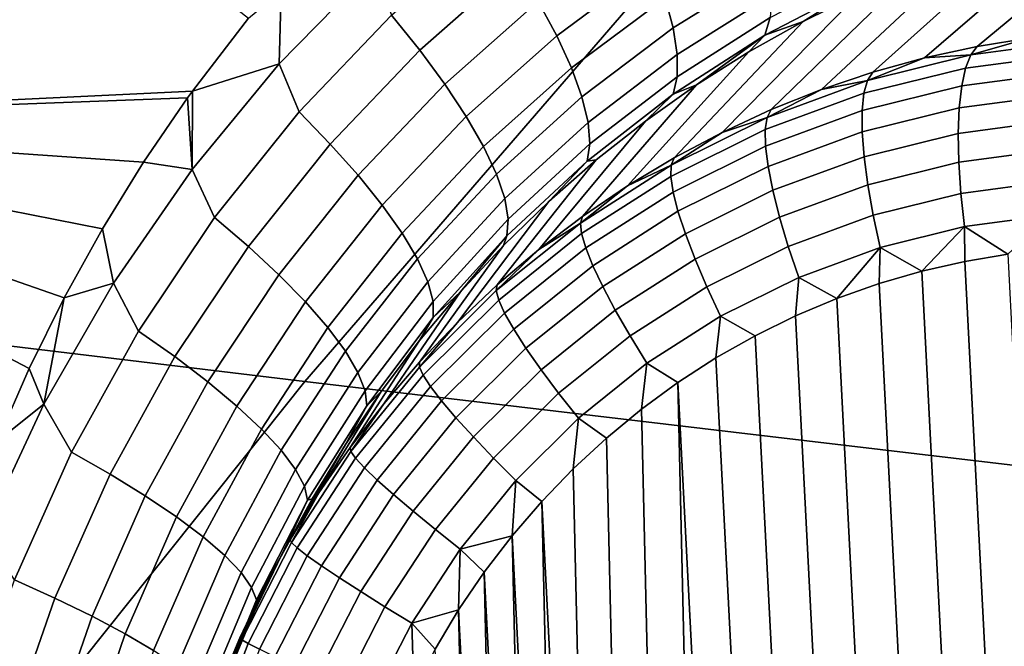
# Model space of a CAD drawing. Header units: metres. Extents: x -240 to 45, y -77 to 27.
# Tile 265 of 656: x -218.178 to -217.367, y 13.429 to 13.945. Entities that reach past the tile are written whole.
import ezdxf

# ---------------------------------------------------------------- set-up
doc = ezdxf.new("R2010")
doc.units = ezdxf.units.M
doc.layers.add('solid_102011X2', color=7, linetype='CONTINUOUS')

msp = doc.modelspace()

# ---------------------------------------------------------------- linework, layer by layer
at = {"layer": 'solid_102011X2'}
for points in [[(-217.487991, 14.173695, 299.772614), (-218.859329, 14.346609, 298.103455), (-219.322845, 13.813001, 298.423248), (-217.943192, 13.646745, 300.092407)], [(-218.035934, 13.886014, 272.793152), (-218.55867, 13.861031, 272.916779), (-218.465958, 14.318015, 272.80954), (-217.989609, 13.946215, 272.77301)], [(-216.104492, 14.002638, 301.431458), (-217.487991, 14.173695, 299.772614), (-217.943192, 13.646745, 300.092407), (-216.551743, 13.482321, 301.750885)], [(-217.195923, 14.049388, 272.252197), (-217.34581, 13.929866, 271.585327), (-217.389465, 13.922812, 271.595856), (-217.245972, 14.041774, 272.266174)], [(-217.245972, 14.041774, 272.266174), (-217.389465, 13.922812, 271.595856), (-217.432755, 13.913347, 271.60611), (-217.295563, 14.031638, 272.280762)], [(-217.295563, 14.031638, 272.280762), (-217.432755, 13.913347, 271.60611), (-217.47554, 13.901496, 271.615997), (-217.344589, 14.018985, 272.295929)], [(-217.769318, 13.98979, 272.68399), (-217.848663, 13.91978, 272.716339), (-217.872009, 13.948502, 272.731842), (-217.790115, 14.020617, 272.699036)], [(-217.656357, 13.990657, 272.608521), (-217.73584, 13.931539, 272.640411), (-217.751114, 13.959919, 272.664307), (-217.669205, 14.020558, 272.631989)], [(-217.344589, 14.018985, 272.295929), (-217.47554, 13.901496, 271.615997), (-217.51767, 13.887295, 271.625519), (-217.392944, 14.003824, 272.311584)], [(-217.560226, 13.98767, 272.51947), (-217.639847, 13.937995, 272.550507), (-217.646515, 13.962971, 272.581207), (-217.564896, 14.013525, 272.549805)], [(-217.392944, 14.003824, 272.311584), (-217.51767, 13.887295, 271.625519), (-217.559067, 13.870786, 271.634644), (-217.440521, 13.986168, 272.327698)], [(-217.646515, 13.962971, 272.581207), (-217.723755, 13.905156, 272.612701), (-217.73584, 13.931539, 272.640411), (-217.656357, 13.990657, 272.608521)], [(-217.886475, 13.988057, 272.738007), (-217.872009, 13.948502, 272.731842), (-217.948074, 13.868835, 272.763702), (-217.964493, 13.908412, 272.769867)], [(-217.962692, 13.968606, 272.763092), (-217.886475, 13.988057, 272.738007), (-217.964493, 13.908412, 272.769867)], [(-217.751114, 13.959919, 272.664307), (-217.828003, 13.891853, 272.696259), (-217.848663, 13.91978, 272.716339), (-217.769318, 13.98979, 272.68399)], [(-217.558578, 13.965208, 272.486267), (-217.63649, 13.916177, 272.516998), (-217.639847, 13.937995, 272.550507), (-217.560226, 13.98767, 272.51947)], [(-217.440521, 13.986168, 272.327698), (-217.559067, 13.870786, 271.634644), (-217.599564, 13.852015, 271.643341), (-217.487198, 13.966037, 272.344208)], [(-217.484741, 13.973486, 272.383759), (-217.564331, 13.932, 272.413635), (-217.559952, 13.94654, 272.450775), (-217.479446, 13.988091, 272.420746)], [(-217.964493, 13.908412, 272.769867), (-218.035934, 13.886014, 272.793152), (-217.989609, 13.946215, 272.77301), (-217.962692, 13.968606, 272.763092)], [(-217.484741, 13.973486, 272.383759), (-217.532883, 13.943454, 272.361084), (-217.564331, 13.932, 272.413635)], [(-217.484741, 13.973486, 272.383759), (-217.487198, 13.966037, 272.344208), (-217.532883, 13.943454, 272.361084)], [(-217.73584, 13.931539, 272.640411), (-217.810379, 13.865221, 272.671967), (-217.828003, 13.891853, 272.696259), (-217.751114, 13.959919, 272.664307)], [(-217.639847, 13.937995, 272.550507), (-217.715103, 13.881246, 272.581665), (-217.723755, 13.905156, 272.612701), (-217.646515, 13.962971, 272.581207)], [(-217.487198, 13.966037, 272.344208), (-217.599564, 13.852015, 271.643341), (-217.639069, 13.83104, 271.651581), (-217.532883, 13.943454, 272.361084)], [(-217.559952, 13.94654, 272.450775), (-217.63649, 13.897905, 272.481262), (-217.63649, 13.916177, 272.516998), (-217.558578, 13.965208, 272.486267)], [(-217.848663, 13.91978, 272.716339), (-217.922348, 13.842448, 272.747833), (-217.948074, 13.868835, 272.763702), (-217.872009, 13.948502, 272.731842)], [(-217.532883, 13.943454, 272.361084), (-217.639069, 13.83104, 271.651581), (-217.67746, 13.807922, 271.659332), (-217.577454, 13.91845, 272.378235)], [(-217.564331, 13.932, 272.413635), (-217.639862, 13.883508, 272.44397), (-217.63649, 13.897905, 272.481262), (-217.559952, 13.94654, 272.450775)], [(-217.564331, 13.932, 272.413635), (-217.532883, 13.943454, 272.361084), (-217.577454, 13.91845, 272.378235)], [(-217.63649, 13.916177, 272.516998), (-217.710007, 13.860232, 272.547852), (-217.715103, 13.881246, 272.581665), (-217.639847, 13.937995, 272.550507)], [(-217.308182, 13.927393, 271.546997), (-217.394791, 13.915852, 271.568146), (-217.34581, 13.929866, 271.585327), (-217.30188, 13.934486, 271.574463)], [(-217.723755, 13.905156, 272.612701), (-217.796127, 13.840361, 272.64389), (-217.810379, 13.865221, 272.671967), (-217.73584, 13.931539, 272.640411)], [(-217.564331, 13.932, 272.413635), (-217.620804, 13.891068, 272.395599), (-217.639862, 13.883508, 272.44397)], [(-217.564331, 13.932, 272.413635), (-217.577454, 13.91845, 272.378235), (-217.620804, 13.891068, 272.395599)], [(-217.394791, 13.915852, 271.568146), (-217.308182, 13.927393, 271.546997), (-217.313873, 13.916289, 271.520721), (-217.399078, 13.904934, 271.541534)], [(-217.394791, 13.915852, 271.568146), (-217.389465, 13.922812, 271.595856), (-217.34581, 13.929866, 271.585327)], [(-217.828003, 13.891853, 272.696259), (-217.899353, 13.816698, 272.727386), (-217.922348, 13.842448, 272.747833), (-217.848663, 13.91978, 272.716339)], [(-217.577454, 13.91845, 272.378235), (-217.67746, 13.807922, 271.659332), (-217.714615, 13.782728, 271.666595), (-217.620804, 13.891068, 272.395599)], [(-217.394791, 13.915852, 271.568146), (-217.432755, 13.913347, 271.60611), (-217.389465, 13.922812, 271.595856)], [(-217.63649, 13.897905, 272.481262), (-217.708588, 13.842494, 272.511902), (-217.710007, 13.860232, 272.547852), (-217.63649, 13.916177, 272.516998)], [(-217.479874, 13.894775, 271.588074), (-217.394791, 13.915852, 271.568146), (-217.399078, 13.904934, 271.541534), (-217.482788, 13.884199, 271.561127)], [(-217.479874, 13.894775, 271.588074), (-217.432755, 13.913347, 271.60611), (-217.394791, 13.915852, 271.568146)], [(-217.479874, 13.894775, 271.588074), (-217.47554, 13.901496, 271.615997), (-217.432755, 13.913347, 271.60611)], [(-217.399078, 13.904934, 271.541534), (-217.313873, 13.916289, 271.520721), (-217.318848, 13.901415, 271.496216), (-217.402267, 13.890296, 271.516602)], [(-218.036194, 13.821571, 272.800385), (-218.035934, 13.886014, 272.793152), (-217.964493, 13.908412, 272.769867)], [(-217.964493, 13.908412, 272.769867), (-217.948074, 13.868835, 272.763702), (-218.017715, 13.781996, 272.794159), (-218.036194, 13.821571, 272.800385)], [(-217.715103, 13.881246, 272.581665), (-217.785492, 13.817716, 272.612518), (-217.796127, 13.840361, 272.64389), (-217.723755, 13.905156, 272.612701)], [(-217.479874, 13.894775, 271.588074), (-217.51767, 13.887295, 271.625519), (-217.47554, 13.901496, 271.615997)], [(-217.482788, 13.884199, 271.561127), (-217.399078, 13.904934, 271.541534), (-217.402267, 13.890296, 271.516602), (-217.484222, 13.869994, 271.535767)], [(-217.402267, 13.890296, 271.516602), (-217.318848, 13.901415, 271.496216), (-217.322968, 13.883084, 271.473999), (-217.404266, 13.872248, 271.493866)], [(-217.639862, 13.883508, 272.44397), (-217.710861, 13.828347, 272.474426), (-217.708588, 13.842494, 272.511902), (-217.63649, 13.897905, 272.481262)], [(-217.562439, 13.864413, 271.606506), (-217.479874, 13.894775, 271.588074), (-217.482788, 13.884199, 271.561127), (-217.564026, 13.854329, 271.579254)], [(-217.562439, 13.864413, 271.606506), (-217.51767, 13.887295, 271.625519), (-217.479874, 13.894775, 271.588074)], [(-218.035934, 13.886014, 272.793152), (-218.039948, 13.880439, 272.794952), (-218.55867, 13.861031, 272.916779)], [(-218.036194, 13.821571, 272.800385), (-218.039948, 13.880439, 272.794952), (-218.035934, 13.886014, 272.793152)], [(-217.810379, 13.865221, 272.671967), (-217.879486, 13.792045, 272.702728), (-217.899353, 13.816698, 272.727386), (-217.828003, 13.891853, 272.696259)], [(-217.620804, 13.891068, 272.395599), (-217.714615, 13.782728, 271.666595), (-217.750443, 13.755533, 271.673309), (-217.662827, 13.861355, 272.413116)], [(-217.639862, 13.883508, 272.44397), (-217.620804, 13.891068, 272.395599), (-217.662827, 13.861355, 272.413116)], [(-217.562439, 13.864413, 271.606506), (-217.559067, 13.870786, 271.634644), (-217.51767, 13.887295, 271.625519)], [(-217.484222, 13.869994, 271.535767), (-217.402267, 13.890296, 271.516602), (-217.404266, 13.872248, 271.493866), (-217.484146, 13.85246, 271.512573)], [(-218.039948, 13.880439, 272.794952), (-218.076202, 13.827373, 272.811218), (-218.55867, 13.861031, 272.916779)], [(-218.036194, 13.821571, 272.800385), (-218.076202, 13.827373, 272.811218), (-218.039948, 13.880439, 272.794952)], [(-217.710007, 13.860232, 272.547852), (-217.778671, 13.797692, 272.5784), (-217.785492, 13.817716, 272.612518), (-217.715103, 13.881246, 272.581665)], [(-217.710861, 13.828347, 272.474426), (-217.639862, 13.883508, 272.44397), (-217.662827, 13.861355, 272.413116), (-217.703384, 13.829382, 272.430634)], [(-217.564026, 13.854329, 271.579254), (-217.482788, 13.884199, 271.561127), (-217.484222, 13.869994, 271.535767), (-217.563766, 13.840747, 271.553528)], [(-217.404266, 13.872248, 271.493866), (-217.322968, 13.883084, 271.473999), (-217.326157, 13.861685, 271.454559), (-217.40506, 13.85117, 271.473846)], [(-217.562439, 13.864413, 271.606506), (-217.599564, 13.852015, 271.643341), (-217.559067, 13.870786, 271.634644)], [(-217.563766, 13.840747, 271.553528), (-217.484222, 13.869994, 271.535767), (-217.484146, 13.85246, 271.512573), (-217.561676, 13.823954, 271.529846)], [(-217.484146, 13.85246, 271.512573), (-217.404266, 13.872248, 271.493866), (-217.40506, 13.85117, 271.473846), (-217.482574, 13.831968, 271.491974)], [(-218.170456, 13.657556, 272.855865), (-218.196838, 13.597808, 272.86911), (-218.55867, 13.861031, 272.916779)], [(-218.141525, 13.715792, 272.841766), (-218.170456, 13.657556, 272.855865), (-218.55867, 13.861031, 272.916779)], [(-218.110062, 13.772481, 272.826843), (-218.141525, 13.715792, 272.841766), (-218.55867, 13.861031, 272.916779)], [(-218.076202, 13.827373, 272.811218), (-218.110062, 13.772481, 272.826843), (-218.55867, 13.861031, 272.916779)], [(-217.922348, 13.842448, 272.747833), (-217.989792, 13.758163, 272.777985), (-218.017715, 13.781996, 272.794159), (-217.948074, 13.868835, 272.763702)], [(-217.796127, 13.840361, 272.64389), (-217.863129, 13.768929, 272.674286), (-217.879486, 13.792045, 272.702728), (-217.810379, 13.865221, 272.671967)], [(-217.662827, 13.861355, 272.413116), (-217.750443, 13.755533, 271.673309), (-217.784821, 13.726416, 271.679504), (-217.703384, 13.829382, 272.430634)], [(-217.641541, 13.825121, 271.62323), (-217.562439, 13.864413, 271.606506), (-217.564026, 13.854329, 271.579254), (-217.641846, 13.815672, 271.595703)], [(-217.641541, 13.825121, 271.62323), (-217.599564, 13.852015, 271.643341), (-217.562439, 13.864413, 271.606506)], [(-217.40506, 13.85117, 271.473846), (-217.326157, 13.861685, 271.454559), (-217.328354, 13.83767, 271.438293), (-217.404602, 13.827508, 271.456909)], [(-217.708588, 13.842494, 272.511902), (-217.775772, 13.780649, 272.542206), (-217.778671, 13.797692, 272.5784), (-217.710007, 13.860232, 272.547852)], [(-217.641846, 13.815672, 271.595703), (-217.564026, 13.854329, 271.579254), (-217.563766, 13.840747, 271.553528), (-217.639969, 13.802896, 271.569641)], [(-217.641541, 13.825121, 271.62323), (-217.639069, 13.83104, 271.651581), (-217.599564, 13.852015, 271.643341)], [(-217.561676, 13.823954, 271.529846), (-217.484146, 13.85246, 271.512573), (-217.482574, 13.831968, 271.491974), (-217.5578, 13.804307, 271.508759)], [(-217.482574, 13.831968, 271.491974), (-217.40506, 13.85117, 271.473846), (-217.404602, 13.827508, 271.456909), (-217.479523, 13.808952, 271.474426)], [(-217.899353, 13.816698, 272.727386), (-217.964615, 13.734817, 272.757202), (-217.989792, 13.758163, 272.777985), (-217.922348, 13.842448, 272.747833)], [(-217.785492, 13.817716, 272.612518), (-217.850555, 13.747766, 272.642609), (-217.863129, 13.768929, 272.674286), (-217.796127, 13.840361, 272.64389)], [(-217.710861, 13.828347, 272.474426), (-217.776855, 13.76689, 272.504517), (-217.775772, 13.780649, 272.542206), (-217.708588, 13.842494, 272.511902)], [(-217.639969, 13.802896, 271.569641), (-217.563766, 13.840747, 271.553528), (-217.561676, 13.823954, 271.529846), (-217.635941, 13.787064, 271.545563)], [(-217.404602, 13.827508, 271.456909), (-217.328354, 13.83767, 271.438293), (-217.329529, 13.811548, 271.425537), (-217.402939, 13.801764, 271.443451)], [(-217.703384, 13.829382, 272.430634), (-217.784821, 13.726416, 271.679504), (-217.817673, 13.695461, 271.68512), (-217.742386, 13.795217, 272.44812)], [(-217.710861, 13.828347, 272.474426), (-217.703384, 13.829382, 272.430634), (-217.742386, 13.795217, 272.44812)], [(-217.641541, 13.825121, 271.62323), (-217.67746, 13.807922, 271.659332), (-217.639069, 13.83104, 271.651581)], [(-217.5578, 13.804307, 271.508759), (-217.482574, 13.831968, 271.491974), (-217.479523, 13.808952, 271.474426), (-217.552231, 13.78222, 271.490662)], [(-218.036194, 13.821571, 272.800385), (-218.101013, 13.72797, 272.829102), (-218.110062, 13.772481, 272.826843), (-218.076202, 13.827373, 272.811218)], [(-218.036194, 13.821571, 272.800385), (-218.017715, 13.781996, 272.794159), (-218.080353, 13.688439, 272.822754), (-218.101013, 13.72797, 272.829102)], [(-217.776855, 13.76689, 272.504517), (-217.710861, 13.828347, 272.474426), (-217.742386, 13.795217, 272.44812), (-217.779694, 13.758953, 272.465454)], [(-217.716232, 13.777358, 271.638062), (-217.67746, 13.807922, 271.659332), (-217.641541, 13.825121, 271.62323)], [(-217.716232, 13.777358, 271.638062), (-217.641541, 13.825121, 271.62323), (-217.641846, 13.815672, 271.595703), (-217.715317, 13.768682, 271.610321)], [(-217.635941, 13.787064, 271.545563), (-217.561676, 13.823954, 271.529846), (-217.5578, 13.804307, 271.508759), (-217.629868, 13.768509, 271.524017)], [(-217.479523, 13.808952, 271.474426), (-217.404602, 13.827508, 271.456909), (-217.402939, 13.801764, 271.443451), (-217.475052, 13.783899, 271.460327)], [(-217.943192, 13.646745, 300.092407), (-219.322845, 13.813001, 298.423248), (-219.768387, 13.258297, 298.730621), (-218.380753, 13.098928, 300.399811)], [(-217.879486, 13.792045, 272.702728), (-217.942642, 13.712372, 272.732239), (-217.964615, 13.734817, 272.757202), (-217.899353, 13.816698, 272.727386)], [(-217.778671, 13.797692, 272.5784), (-217.84201, 13.728933, 272.608215), (-217.850555, 13.747766, 272.642609), (-217.785492, 13.817716, 272.612518)], [(-217.715317, 13.768682, 271.610321), (-217.641846, 13.815672, 271.595703), (-217.639969, 13.802896, 271.569641), (-217.711914, 13.756886, 271.583954)], [(-217.716232, 13.777358, 271.638062), (-217.714615, 13.782728, 271.666595), (-217.67746, 13.807922, 271.659332)], [(-217.629868, 13.768509, 271.524017), (-217.5578, 13.804307, 271.508759), (-217.552231, 13.78222, 271.490662), (-217.621872, 13.747624, 271.505402)], [(-217.552231, 13.78222, 271.490662), (-217.479523, 13.808952, 271.474426), (-217.475052, 13.783899, 271.460327), (-217.545059, 13.758162, 271.475952)], [(-217.402939, 13.801764, 271.443451), (-217.329529, 13.811548, 271.425537), (-217.32962, 13.783873, 271.416565), (-217.40007, 13.774484, 271.433777)], [(-217.775772, 13.780649, 272.542206), (-217.837616, 13.712768, 272.571747), (-217.84201, 13.728933, 272.608215), (-217.778671, 13.797692, 272.5784)], [(-217.711914, 13.756886, 271.583954), (-217.639969, 13.802896, 271.569641), (-217.635941, 13.787064, 271.545563), (-217.70607, 13.74222, 271.559509)], [(-217.475052, 13.783899, 271.460327), (-217.402939, 13.801764, 271.443451), (-217.40007, 13.774484, 271.433777), (-217.469284, 13.757339, 271.449982)], [(-217.863129, 13.768929, 272.674286), (-217.924286, 13.691232, 272.703491), (-217.942642, 13.712372, 272.732239), (-217.879486, 13.792045, 272.702728)], [(-217.742386, 13.795217, 272.44812), (-217.817673, 13.695461, 271.68512), (-217.848862, 13.662762, 271.690186), (-217.779694, 13.758953, 272.465454)], [(-217.989792, 13.758163, 272.777985), (-218.05043, 13.667371, 272.806305), (-218.080353, 13.688439, 272.822754), (-218.017715, 13.781996, 272.794159)], [(-217.776855, 13.76689, 272.504517), (-217.837479, 13.699558, 272.533875), (-217.837616, 13.712768, 272.571747), (-217.775772, 13.780649, 272.542206)], [(-217.716232, 13.777358, 271.638062), (-217.750443, 13.755533, 271.673309), (-217.714615, 13.782728, 271.666595)], [(-217.70607, 13.74222, 271.559509), (-217.635941, 13.787064, 271.545563), (-217.629868, 13.768509, 271.524017), (-217.697906, 13.724994, 271.537537)], [(-217.621872, 13.747624, 271.505402), (-217.552231, 13.78222, 271.490662), (-217.545059, 13.758162, 271.475952), (-217.612106, 13.724854, 271.490143)], [(-217.545059, 13.758162, 271.475952), (-217.475052, 13.783899, 271.460327), (-217.469284, 13.757339, 271.449982), (-217.536453, 13.73264, 271.464966)], [(-217.40007, 13.774484, 271.433777), (-217.32962, 13.783873, 271.416565), (-217.364258, 13.751674, 271.42038)], [(-218.101013, 13.72797, 272.829102), (-218.141525, 13.715792, 272.841766), (-218.110062, 13.772481, 272.826843)], [(-217.785645, 13.721685, 271.650848), (-217.750443, 13.755533, 271.673309), (-217.716232, 13.777358, 271.638062)], [(-217.785645, 13.721685, 271.650848), (-217.716232, 13.777358, 271.638062), (-217.715317, 13.768682, 271.610321), (-217.783615, 13.713911, 271.622894)], [(-217.469284, 13.757339, 271.449982), (-217.40007, 13.774484, 271.433777), (-217.435196, 13.737722, 271.437317)], [(-217.40007, 13.774484, 271.433777), (-217.39975, 13.745762, 271.428955), (-217.435196, 13.737722, 271.437317)], [(-217.40007, 13.774484, 271.433777), (-217.364258, 13.751674, 271.42038), (-217.39975, 13.745762, 271.428955)], [(-217.850555, 13.747766, 272.642609), (-217.909851, 13.671774, 272.671509), (-217.924286, 13.691232, 272.703491), (-217.863129, 13.768929, 272.674286)], [(-217.776855, 13.76689, 272.504517), (-217.815216, 13.720677, 272.482605), (-217.837479, 13.699558, 272.533875)], [(-217.776855, 13.76689, 272.504517), (-217.779694, 13.758953, 272.465454), (-217.815216, 13.720677, 272.482605)], [(-217.783615, 13.713911, 271.622894), (-217.715317, 13.768682, 271.610321), (-217.711914, 13.756886, 271.583954), (-217.778778, 13.703258, 271.596252)], [(-217.697906, 13.724994, 271.537537), (-217.629868, 13.768509, 271.524017), (-217.621872, 13.747624, 271.505402), (-217.687622, 13.705572, 271.518463)], [(-217.964615, 13.734817, 272.757202), (-218.02327, 13.646647, 272.785278), (-218.05043, 13.667371, 272.806305), (-217.989792, 13.758163, 272.777985)], [(-217.779694, 13.758953, 272.465454), (-217.848862, 13.662762, 271.690186), (-217.878342, 13.628412, 271.694641), (-217.815216, 13.720677, 272.482605)], [(-217.785645, 13.721685, 271.650848), (-217.784821, 13.726416, 271.679504), (-217.750443, 13.755533, 271.673309)], [(-217.778778, 13.703258, 271.596252), (-217.711914, 13.756886, 271.583954), (-217.70607, 13.74222, 271.559509), (-217.771225, 13.689951, 271.571503)], [(-217.612106, 13.724854, 271.490143), (-217.545059, 13.758162, 271.475952), (-217.536453, 13.73264, 271.464966), (-217.6008, 13.700677, 271.478577)], [(-217.536453, 13.73264, 271.464966), (-217.469284, 13.757339, 271.449982), (-217.505005, 13.715275, 271.453186)], [(-217.469284, 13.757339, 271.449982), (-217.470306, 13.727562, 271.445404), (-217.505005, 13.715275, 271.453186)], [(-217.469284, 13.757339, 271.449982), (-217.435196, 13.737722, 271.437317), (-217.470306, 13.727562, 271.445404)], [(-217.84201, 13.728933, 272.608215), (-217.899597, 13.654346, 272.636841), (-217.909851, 13.671774, 272.671509), (-217.850555, 13.747766, 272.642609)], [(-217.687622, 13.705572, 271.518463), (-217.621872, 13.747624, 271.505402), (-217.612106, 13.724854, 271.490143), (-217.675415, 13.684366, 271.502716)], [(-217.334061, 12.469593, 271.29718), (-217.39975, 13.745762, 271.428955), (-217.364258, 13.751674, 271.42038), (-217.298233, 12.469189, 271.287964)], [(-217.771225, 13.689951, 271.571503), (-217.70607, 13.74222, 271.559509), (-217.697906, 13.724994, 271.537537), (-217.761154, 13.674273, 271.549164)], [(-217.370041, 12.472117, 271.306641), (-217.435196, 13.737722, 271.437317), (-217.39975, 13.745762, 271.428955), (-217.334061, 12.469593, 271.29718)], [(-217.942642, 13.712372, 272.732239), (-217.999344, 13.626638, 272.76004), (-218.02327, 13.646647, 272.785278), (-217.964615, 13.734817, 272.757202)], [(-217.6008, 13.700677, 271.478577), (-217.536453, 13.73264, 271.464966), (-217.539032, 13.700931, 271.460602), (-217.572342, 13.684535, 271.467682)], [(-217.536453, 13.73264, 271.464966), (-217.505005, 13.715275, 271.453186), (-217.539032, 13.700931, 271.460602)], [(-217.405914, 12.476797, 271.316254), (-217.470306, 13.727562, 271.445404), (-217.435196, 13.737722, 271.437317), (-217.370041, 12.472117, 271.306641)], [(-218.158401, 13.628123, 272.855591), (-218.141525, 13.715792, 272.841766), (-218.101013, 13.72797, 272.829102)], [(-218.101013, 13.72797, 272.829102), (-218.080353, 13.688439, 272.822754), (-218.135437, 13.588705, 272.84903), (-218.158401, 13.628123, 272.855591)], [(-217.837616, 13.712768, 272.571747), (-217.893707, 13.63926, 272.600128), (-217.899597, 13.654346, 272.636841), (-217.84201, 13.728933, 272.608215)], [(-217.785645, 13.721685, 271.650848), (-217.848953, 13.658755, 271.661407), (-217.817673, 13.695461, 271.68512), (-217.784821, 13.726416, 271.679504)], [(-217.761154, 13.674273, 271.549164), (-217.697906, 13.724994, 271.537537), (-217.687622, 13.705572, 271.518463), (-217.748734, 13.656556, 271.529724)], [(-217.675415, 13.684366, 271.502716), (-217.612106, 13.724854, 271.490143), (-217.6008, 13.700677, 271.478577), (-217.66156, 13.661824, 271.490631)], [(-217.441589, 12.483648, 271.326019), (-217.505005, 13.715275, 271.453186), (-217.470306, 13.727562, 271.445404), (-217.405914, 12.476797, 271.316254)], [(-218.158401, 13.628123, 272.855591), (-218.170456, 13.657556, 272.855865), (-218.141525, 13.715792, 272.841766)], [(-217.815216, 13.720677, 272.482605), (-217.878342, 13.628412, 271.694641), (-217.905991, 13.592515, 271.698486), (-217.848831, 13.68053, 272.499359)], [(-217.848953, 13.658755, 271.661407), (-217.785645, 13.721685, 271.650848), (-217.783615, 13.713911, 271.622894), (-217.845901, 13.651999, 271.63327)], [(-217.837479, 13.699558, 272.533875), (-217.815216, 13.720677, 272.482605), (-217.848831, 13.68053, 272.499359)], [(-217.476822, 12.492644, 271.335846), (-217.539032, 13.700931, 271.460602), (-217.505005, 13.715275, 271.453186), (-217.441589, 12.483648, 271.326019)], [(-217.924286, 13.691232, 272.703491), (-217.979095, 13.607703, 272.731018), (-217.999344, 13.626638, 272.76004), (-217.942642, 13.712372, 272.732239)], [(-217.837479, 13.699558, 272.533875), (-217.892303, 13.626787, 272.562012), (-217.893707, 13.63926, 272.600128), (-217.837616, 13.712768, 272.571747)], [(-217.845901, 13.651999, 271.63327), (-217.783615, 13.713911, 271.622894), (-217.778778, 13.703258, 271.596252), (-217.839767, 13.642637, 271.606415)], [(-217.892303, 13.626787, 272.562012), (-217.837479, 13.699558, 272.533875), (-217.848831, 13.68053, 272.499359), (-217.880447, 13.638615, 272.515717)], [(-217.839767, 13.642637, 271.606415), (-217.778778, 13.703258, 271.596252), (-217.771225, 13.689951, 271.571503), (-217.830673, 13.630868, 271.581421)], [(-217.748734, 13.656556, 271.529724), (-217.687622, 13.705572, 271.518463), (-217.675415, 13.684366, 271.502716), (-217.734253, 13.637174, 271.51355)], [(-217.66156, 13.661824, 271.490631), (-217.6008, 13.700677, 271.478577), (-217.60466, 13.666213, 271.474304), (-217.635956, 13.645983, 271.480499)], [(-217.6008, 13.700677, 271.478577), (-217.572342, 13.684535, 271.467682), (-217.60466, 13.666213, 271.474304)], [(-217.511551, 12.503784, 271.345734), (-217.572342, 13.684535, 271.467682), (-217.539032, 13.700931, 271.460602), (-217.476822, 12.492644, 271.335846)], [(-217.909851, 13.671774, 272.671509), (-217.962891, 13.59018, 272.698761), (-217.979095, 13.607703, 272.731018), (-217.924286, 13.691232, 272.703491)], [(-217.848953, 13.658755, 271.661407), (-217.848862, 13.662762, 271.690186), (-217.817673, 13.695461, 271.68512)], [(-218.05043, 13.667371, 272.806305), (-218.103745, 13.570594, 272.832367), (-218.135437, 13.588705, 272.84903), (-218.080353, 13.688439, 272.822754)], [(-217.830673, 13.630868, 271.581421), (-217.771225, 13.689951, 271.571503), (-217.761154, 13.674273, 271.549164), (-217.818832, 13.61694, 271.558777)], [(-217.734253, 13.637174, 271.51355), (-217.675415, 13.684366, 271.502716), (-217.66156, 13.661824, 271.490631), (-217.718018, 13.616536, 271.501038)], [(-217.545486, 12.516988, 271.355621), (-217.60466, 13.666213, 271.474304), (-217.572342, 13.684535, 271.467682), (-217.511551, 12.503784, 271.345734)], [(-217.848831, 13.68053, 272.499359), (-217.905991, 13.592515, 271.698486), (-217.931747, 13.555173, 271.701721), (-217.880447, 13.638615, 272.515717)], [(-218.02327, 13.646647, 272.785278), (-218.074783, 13.552703, 272.811127), (-218.103745, 13.570594, 272.832367), (-218.05043, 13.667371, 272.806305)], [(-217.899597, 13.654346, 272.636841), (-217.951004, 13.574383, 272.663849), (-217.962891, 13.59018, 272.698761), (-217.909851, 13.671774, 272.671509)], [(-217.818832, 13.61694, 271.558777), (-217.761154, 13.674273, 271.549164), (-217.748734, 13.656556, 271.529724), (-217.804474, 13.60115, 271.539001)], [(-217.578613, 12.532242, 271.365509), (-217.635956, 13.645983, 271.480499), (-217.60466, 13.666213, 271.474304), (-217.545486, 12.516988, 271.355621)], [(-217.848953, 13.658755, 271.661407), (-217.905426, 13.589307, 271.669617), (-217.878342, 13.628412, 271.694641), (-217.848862, 13.662762, 271.690186)], [(-217.905426, 13.589307, 271.669617), (-217.848953, 13.658755, 271.661407), (-217.845901, 13.651999, 271.63327), (-217.901459, 13.583674, 271.641357)], [(-217.718018, 13.616536, 271.501038), (-217.66156, 13.661824, 271.490631), (-217.666016, 13.623994, 271.486237), (-217.694824, 13.600271, 271.491455)], [(-217.66156, 13.661824, 271.490631), (-217.635956, 13.645983, 271.480499), (-217.666016, 13.623994, 271.486237)], [(-218.158401, 13.628123, 272.855591), (-218.196838, 13.597808, 272.86911), (-218.170456, 13.657556, 272.855865)], [(-217.893707, 13.63926, 272.600128), (-217.943665, 13.560594, 272.626892), (-217.951004, 13.574383, 272.663849), (-217.899597, 13.654346, 272.636841)], [(-217.901459, 13.583674, 271.641357), (-217.845901, 13.651999, 271.63327), (-217.839767, 13.642637, 271.606415), (-217.894165, 13.575738, 271.614319)], [(-217.804474, 13.60115, 271.539001), (-217.748734, 13.656556, 271.529724), (-217.734253, 13.637174, 271.51355), (-217.787918, 13.583829, 271.522491)], [(-216.551743, 13.482321, 301.750885), (-217.943192, 13.646745, 300.092407), (-218.380753, 13.098928, 300.399811), (-216.981659, 12.941357, 302.057922)], [(-217.999344, 13.626638, 272.76004), (-218.049088, 13.53535, 272.785645), (-218.074783, 13.552703, 272.811127), (-218.02327, 13.646647, 272.785278)], [(-217.894165, 13.575738, 271.614319), (-217.839767, 13.642637, 271.606415), (-217.830673, 13.630868, 271.581421), (-217.883698, 13.565664, 271.589142)], [(-217.641693, 12.568533, 271.384949), (-217.666016, 13.623994, 271.486237), (-217.635956, 13.645983, 271.480499), (-217.610687, 12.54943, 271.375275)], [(-217.578613, 12.532242, 271.365509), (-217.610687, 12.54943, 271.375275), (-217.635956, 13.645983, 271.480499)], [(-217.880447, 13.638615, 272.515717), (-217.931747, 13.555173, 271.701721), (-217.955536, 13.516497, 271.704346), (-217.909958, 13.595098, 272.531525)], [(-217.892303, 13.626787, 272.562012), (-217.940994, 13.549059, 272.588531), (-217.943665, 13.560594, 272.626892), (-217.893707, 13.63926, 272.600128)], [(-217.892303, 13.626787, 272.562012), (-217.880447, 13.638615, 272.515717), (-217.909958, 13.595098, 272.531525)], [(-217.787918, 13.583829, 271.522491), (-217.734253, 13.637174, 271.51355), (-217.718018, 13.616536, 271.501038), (-217.769516, 13.565346, 271.509613)], [(-218.207794, 13.522592, 272.879364), (-218.196838, 13.597808, 272.86911), (-218.158401, 13.628123, 272.855591)], [(-218.158401, 13.628123, 272.855591), (-218.135437, 13.588705, 272.84903), (-218.182404, 13.483377, 272.872437), (-218.207794, 13.522592, 272.879364)], [(-217.979095, 13.607703, 272.731018), (-218.027115, 13.518847, 272.756409), (-218.049088, 13.53535, 272.785645), (-217.999344, 13.626638, 272.76004)], [(-217.940994, 13.549059, 272.588531), (-217.892303, 13.626787, 272.562012), (-217.909958, 13.595098, 272.531525), (-217.937317, 13.550105, 272.546722)], [(-217.905426, 13.589307, 271.669617), (-217.905991, 13.592515, 271.698486), (-217.878342, 13.628412, 271.694641)], [(-217.883698, 13.565664, 271.589142), (-217.830673, 13.630868, 271.581421), (-217.818832, 13.61694, 271.558777), (-217.870285, 13.553669, 271.566254)], [(-217.671494, 12.589458, 271.39444), (-217.694824, 13.600271, 271.491455), (-217.666016, 13.623994, 271.486237), (-217.641693, 12.568533, 271.384949)], [(-217.870285, 13.553669, 271.566254), (-217.818832, 13.61694, 271.558777), (-217.804474, 13.60115, 271.539001), (-217.854202, 13.540004, 271.546234)], [(-217.769516, 13.565346, 271.509613), (-217.718018, 13.616536, 271.501038), (-217.722229, 13.574927, 271.496216), (-217.748215, 13.548011, 271.500458)], [(-217.718018, 13.616536, 271.501038), (-217.694824, 13.600271, 271.491455), (-217.722229, 13.574927, 271.496216)], [(-217.962891, 13.59018, 272.698761), (-218.009262, 13.503488, 272.723938), (-218.027115, 13.518847, 272.756409), (-217.979095, 13.607703, 272.731018)], [(-217.909958, 13.595098, 272.531525), (-217.955536, 13.516497, 271.704346), (-217.977264, 13.4766, 271.706329), (-217.937317, 13.550105, 272.546722)], [(-217.854202, 13.540004, 271.546234), (-217.804474, 13.60115, 271.539001), (-217.787918, 13.583829, 271.522491), (-217.8358, 13.524959, 271.52948)], [(-217.700027, 12.612164, 271.403809), (-217.722229, 13.574927, 271.496216), (-217.694824, 13.600271, 271.491455), (-217.671494, 12.589458, 271.39444)], [(-218.103745, 13.570594, 272.832367), (-218.149155, 13.468403, 272.855682), (-218.182404, 13.483377, 272.872437), (-218.135437, 13.588705, 272.84903)], [(-217.951004, 13.574383, 272.663849), (-217.99585, 13.489549, 272.688782), (-218.009262, 13.503488, 272.723938), (-217.962891, 13.59018, 272.698761)], [(-217.905426, 13.589307, 271.669617), (-217.954407, 13.514153, 271.675415), (-217.931747, 13.555173, 271.701721), (-217.905991, 13.592515, 271.698486)], [(-217.954407, 13.514153, 271.675415), (-217.905426, 13.589307, 271.669617), (-217.901459, 13.583674, 271.641357), (-217.949646, 13.509736, 271.647034)], [(-217.949646, 13.509736, 271.647034), (-217.901459, 13.583674, 271.641357), (-217.894165, 13.575738, 271.614319), (-217.941345, 13.503342, 271.619904)], [(-217.8358, 13.524959, 271.52948), (-217.787918, 13.583829, 271.522491), (-217.769516, 13.565346, 271.509613), (-217.81546, 13.508851, 271.516296)], [(-218.074783, 13.552703, 272.811127), (-218.118637, 13.453539, 272.83429), (-218.149155, 13.468403, 272.855682), (-218.103745, 13.570594, 272.832367)], [(-217.943665, 13.560594, 272.626892), (-217.987122, 13.477278, 272.651581), (-217.99585, 13.489549, 272.688782), (-217.951004, 13.574383, 272.663849)], [(-217.941345, 13.503342, 271.619904), (-217.894165, 13.575738, 271.614319), (-217.883698, 13.565664, 271.589142), (-217.929672, 13.495105, 271.594543)], [(-217.700027, 12.612164, 271.403809), (-217.748215, 13.548011, 271.500458), (-217.722229, 13.574927, 271.496216)], [(-217.929672, 13.495105, 271.594543), (-217.883698, 13.565664, 271.589142), (-217.870285, 13.553669, 271.566254), (-217.914902, 13.485199, 271.571533)], [(-217.81546, 13.508851, 271.516296), (-217.769516, 13.565346, 271.509613), (-217.772659, 13.519606, 271.50415)], [(-217.769516, 13.565346, 271.509613), (-217.748215, 13.548011, 271.500458), (-217.772659, 13.519606, 271.50415)], [(-218.049088, 13.53535, 272.785645), (-218.091385, 13.439051, 272.808655), (-218.118637, 13.453539, 272.83429), (-218.074783, 13.552703, 272.811127)], [(-217.940994, 13.549059, 272.588531), (-217.983215, 13.466895, 272.613007), (-217.987122, 13.477278, 272.651581), (-217.943665, 13.560594, 272.626892)], [(-217.954407, 13.514153, 271.675415), (-217.955536, 13.516497, 271.704346), (-217.931747, 13.555173, 271.701721)], [(-217.914902, 13.485199, 271.571533), (-217.870285, 13.553669, 271.566254), (-217.854202, 13.540004, 271.546234), (-217.897324, 13.473834, 271.551331)], [(-217.937317, 13.550105, 272.546722), (-217.977264, 13.4766, 271.706329), (-217.996902, 13.435599, 271.707672), (-217.962418, 13.503803, 272.561188)], [(-217.940994, 13.549059, 272.588531), (-217.962418, 13.503803, 272.561188), (-217.983215, 13.466895, 272.613007)], [(-217.940994, 13.549059, 272.588531), (-217.937317, 13.550105, 272.546722), (-217.962418, 13.503803, 272.561188)], [(-217.727188, 12.636582, 271.412964), (-217.772659, 13.519606, 271.50415), (-217.748215, 13.548011, 271.500458)], [(-217.700027, 12.612164, 271.403809), (-217.727188, 12.636582, 271.412964), (-217.748215, 13.548011, 271.500458)], [(-217.897324, 13.473834, 271.551331), (-217.854202, 13.540004, 271.546234), (-217.8358, 13.524959, 271.52948), (-217.877319, 13.461251, 271.534363)], [(-218.027115, 13.518847, 272.756409), (-218.067871, 13.425198, 272.779236), (-218.091385, 13.439051, 272.808655), (-218.049088, 13.53535, 272.785645)], [(-217.877319, 13.461251, 271.534363), (-217.8358, 13.524959, 271.52948), (-217.81546, 13.508851, 271.516296), (-217.855301, 13.447716, 271.521027)], [(-218.009262, 13.503488, 272.723938), (-218.048538, 13.412229, 272.746552), (-218.067871, 13.425198, 272.779236), (-218.027115, 13.518847, 272.756409)], [(-217.954407, 13.514153, 271.675415), (-217.9953, 13.434174, 271.67868), (-217.977264, 13.4766, 271.706329), (-217.955536, 13.516497, 271.704346)], [(-217.9953, 13.434174, 271.67868), (-217.954407, 13.514153, 271.675415), (-217.949646, 13.509736, 271.647034), (-217.989883, 13.431052, 271.650269)], [(-217.81546, 13.508851, 271.516296), (-217.772659, 13.519606, 271.50415), (-217.795486, 13.489817, 271.507324)], [(-217.752899, 12.662621, 271.421906), (-217.795486, 13.489817, 271.507324), (-217.772659, 13.519606, 271.50415)], [(-217.727188, 12.636582, 271.412964), (-217.752899, 12.662621, 271.421906), (-217.772659, 13.519606, 271.50415)], [(-217.989883, 13.431052, 271.650269), (-217.949646, 13.509736, 271.647034), (-217.941345, 13.503342, 271.619904), (-217.980743, 13.426299, 271.623077)], [(-217.855301, 13.447716, 271.521027), (-217.81546, 13.508851, 271.516296), (-217.81665, 13.458713, 271.509949)], [(-217.81546, 13.508851, 271.516296), (-217.795486, 13.489817, 271.507324), (-217.81665, 13.458713, 271.509949)], [(-217.99585, 13.489549, 272.688782), (-218.033722, 13.400373, 272.711182), (-218.048538, 13.412229, 272.746552), (-218.009262, 13.503488, 272.723938)], [(-217.985229, 13.456331, 272.57486), (-217.962418, 13.503803, 272.561188), (-217.996902, 13.435599, 271.707672)], [(-217.983215, 13.466895, 272.613007), (-217.962418, 13.503803, 272.561188), (-217.985229, 13.456331, 272.57486)], [(-217.980743, 13.426299, 271.623077), (-217.941345, 13.503342, 271.619904), (-217.929672, 13.495105, 271.594543), (-217.968079, 13.420015, 271.597626)], [(-217.987122, 13.477278, 272.651581), (-218.023682, 13.389846, 272.673798), (-218.033722, 13.400373, 272.711182), (-217.99585, 13.489549, 272.688782)], [(-217.968079, 13.420015, 271.597626), (-217.929672, 13.495105, 271.594543), (-217.914902, 13.485199, 271.571533), (-217.952164, 13.412334, 271.574524)], [(-217.777084, 12.690224, 271.430603), (-217.81665, 13.458713, 271.509949), (-217.795486, 13.489817, 271.507324)], [(-217.752899, 12.662621, 271.421906), (-217.777084, 12.690224, 271.430603), (-217.795486, 13.489817, 271.507324)], [(-218.149155, 13.468403, 272.855682), (-218.186188, 13.361499, 272.875763), (-218.220688, 13.373178, 272.892578), (-218.182404, 13.483377, 272.872437)], [(-217.952164, 13.412334, 271.574524), (-217.914902, 13.485199, 271.571533), (-217.897324, 13.473834, 271.551331), (-217.933334, 13.403418, 271.55423)], [(-217.983215, 13.466895, 272.613007), (-218.018616, 13.380833, 272.63501), (-218.023682, 13.389846, 272.673798), (-217.987122, 13.477278, 272.651581)], [(-217.9953, 13.434174, 271.67868), (-217.996902, 13.435599, 271.707672), (-217.977264, 13.4766, 271.706329)], [(-217.933334, 13.403418, 271.55423), (-217.897324, 13.473834, 271.551331), (-217.877319, 13.461251, 271.534363), (-217.911987, 13.393455, 271.53714)], [(-218.118637, 13.453539, 272.83429), (-218.154358, 13.349839, 272.854309), (-218.186188, 13.361499, 272.875763), (-218.149155, 13.468403, 272.855682)], [(-217.983215, 13.466895, 272.613007), (-218.005692, 13.407866, 272.587646), (-218.018616, 13.380833, 272.63501)], [(-217.983215, 13.466895, 272.613007), (-217.985229, 13.456331, 272.57486), (-218.005692, 13.407866, 272.587646)], [(-217.985229, 13.456331, 272.57486), (-217.996902, 13.435599, 271.707672), (-218.014374, 13.393615, 271.708374), (-218.005692, 13.407866, 272.587646)], [(-217.911987, 13.393455, 271.53714), (-217.877319, 13.461251, 271.534363), (-217.855301, 13.447716, 271.521027), (-217.888565, 13.382656, 271.523682)], [(-217.855301, 13.447716, 271.521027), (-217.81665, 13.458713, 271.509949), (-217.836029, 13.426457, 271.511993)], [(-217.799622, 12.719242, 271.438965), (-217.836029, 13.426457, 271.511993), (-217.81665, 13.458713, 271.509949)], [(-217.777084, 12.690224, 271.430603), (-217.799622, 12.719242, 271.438965), (-217.81665, 13.458713, 271.509949)], [(-218.091385, 13.439051, 272.808655), (-218.125763, 13.338408, 272.828552), (-218.154358, 13.349839, 272.854309), (-218.118637, 13.453539, 272.83429)], [(-217.888565, 13.382656, 271.523682), (-217.855301, 13.447716, 271.521027), (-217.853592, 13.393102, 271.513489)], [(-217.855301, 13.447716, 271.521027), (-217.836029, 13.426457, 271.511993), (-217.853592, 13.393102, 271.513489)], [(-218.067871, 13.425198, 272.779236), (-218.100937, 13.327408, 272.799011), (-218.125763, 13.338408, 272.828552), (-218.091385, 13.439051, 272.808655)], [(-217.9953, 13.434174, 271.67868), (-218.027649, 13.350309, 271.679413), (-218.014374, 13.393615, 271.708374), (-217.996902, 13.435599, 271.707672)], [(-218.027649, 13.350309, 271.679413), (-217.9953, 13.434174, 271.67868), (-217.989883, 13.431052, 271.650269), (-218.021698, 13.348545, 271.651001)], [(-218.021698, 13.348545, 271.651001), (-217.989883, 13.431052, 271.650269), (-217.980743, 13.426299, 271.623077), (-218.011902, 13.345512, 271.623779)]]:
    msp.add_3dface(points, dxfattribs=at)

doc.saveas('drawing.dxf')
